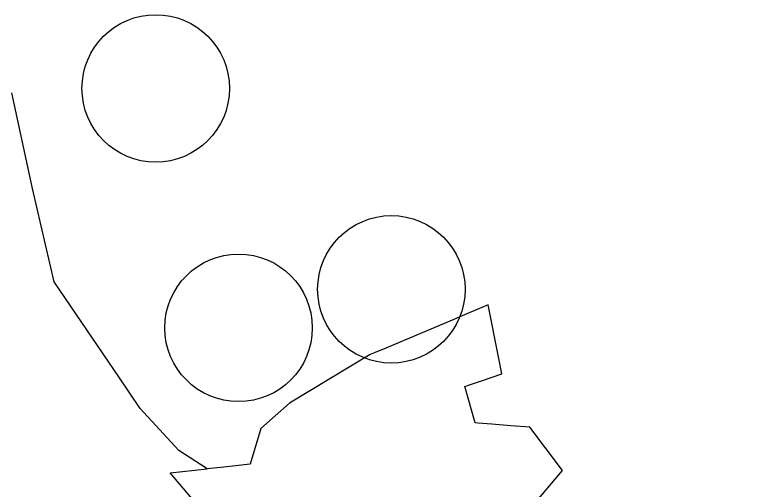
# Model space of a CAD drawing. Extents: x -593358 to -590116, y -1072518 to -1068420.
# Drawn here: x -592265.8 to -592116.6, y -1072346 to -1072249.5 of the extents above; entities that cross this region are included whole.
import ezdxf

# ---------------------------------------------------------------- set-up
doc = ezdxf.new("R2010")
doc.units = 0
for name, color, linetype in [('Obvod s Dolní Čermnou', 7, 'Continuous'), ('Obvod s Petrovicemi', 7, 'Continuous'), ('Stavebky', 7, 'Continuous')]:
    doc.layers.add(name, color=color, linetype=linetype)

msp = doc.modelspace()

# ---------------------------------------------------------------- linework, layer by layer
at = {"layer": 'Obvod s Dolní Čermnou'}
msp.add_line((-592234.13, -1072342.7), (-592226.63, -1072341.87), dxfattribs=at)
msp.add_lwpolyline([(-591901.33, -1072293.66), (-591921, -1072331.9), (-591922.86, -1072335.52), (-591936.925, -1072362.86), (-591950.99, -1072390.2), (-591969.66, -1072408.07), (-591983.94, -1072415.24), (-592017.09, -1072428.37), (-592017.69, -1072431.21), (-592025.29, -1072429.74), (-592059.915, -1072446.61), (-592094.54, -1072463.48), (-592118.14, -1072474.19), (-592128.44, -1072476.41), (-592149.31, -1072484.55), (-592158.75, -1072481.42), (-592170.905, -1072457.595), (-592183.06, -1072433.77), (-592184.92, -1072430.22), (-592192.055, -1072416.605), (-592199.19, -1072402.99), (-592204.51, -1072392.83), (-592224.7, -1072353.79), (-592234.13, -1072342.7)], dxfattribs=at)
at = {"layer": 'Obvod s Petrovicemi'}
for p, q in [((-592262.13, -1072284.84), (-592266.37, -1072265.41)), ((-592257.72, -1072303.83), (-592262.13, -1072284.84)), ((-592244.49, -1072323.34), (-592257.72, -1072303.83)), ((-592169.45, -1072308.5), (-592173.82, -1072310.35)), ((-592167.31, -1072319.44), (-592169.45, -1072308.5)), ((-592173.82, -1072310.35), (-592176.81, -1072311.61)), ((-592176.81, -1072311.61), (-592190.31, -1072317.3)), ((-592190.31, -1072317.3), (-592192.49, -1072318.22)), ((-592193.45, -1072318.63), (-592209.9, -1072328.54)), ((-592192.49, -1072318.22), (-592193.45, -1072318.63)), ((-592166.7, -1072322.53), (-592167.31, -1072319.44)), ((-592240.25, -1072329.62), (-592244.49, -1072323.34)), ((-592170.84, -1072323.94), (-592166.7, -1072322.53)), ((-592174.23, -1072325.09), (-592173.46, -1072324.83)), ((-592172.13, -1072332.51), (-592174.23, -1072325.09)), ((-592173.46, -1072324.83), (-592170.84, -1072323.94)), ((-592232.39, -1072338.14), (-592240.25, -1072329.62)), ((-592209.9, -1072328.54), (-592215.72, -1072333.63)), ((-592171.54, -1072332.56), (-592172.13, -1072332.51)), ((-592168.72, -1072332.79), (-592171.54, -1072332.56)), ((-592164.83, -1072333.1), (-592168.72, -1072332.79)), ((-592215.72, -1072333.63), (-592217.89, -1072340.89)), ((-592160.98, -1072333.41), (-592164.83, -1072333.1)), ((-592154.33, -1072342.18), (-592160.98, -1072333.41)), ((-592226.63, -1072341.87), (-592232.39, -1072338.14)), ((-592223.26, -1072341.49), (-592226.63, -1072341.87)), ((-592217.89, -1072340.89), (-592223.26, -1072341.49)), ((-592159.15, -1072347.87), (-592154.33, -1072342.18))]:
    msp.add_line(p, q, dxfattribs=at)
at = {"layer": 'Stavebky'}
for centre in [(-592237.09, -1072264.497), (-592189.159, -1072305.353), (-592220.247, -1072313.189)]:
    msp.add_circle(centre, 15, dxfattribs=at)

doc.saveas('drawing.dxf')
